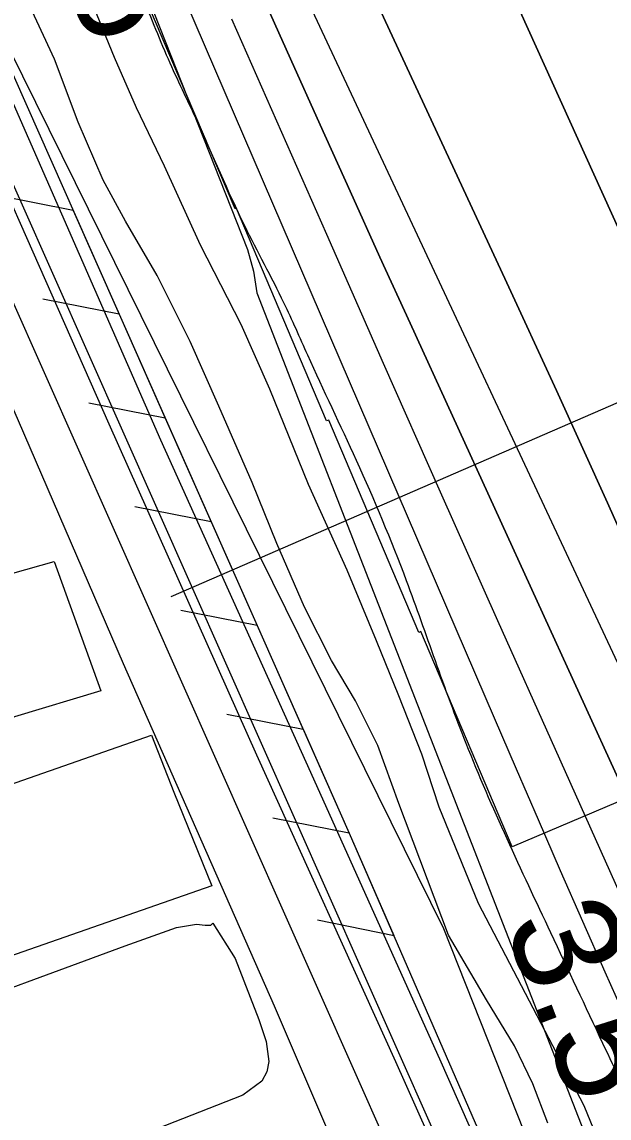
# Model space of a CAD drawing. Extents: x 3684037 to 3722149, y 433263 to 459021.
# Drawn here: x 3706419 to 3706787, y 445146 to 445833 of the extents above; entities that cross this region are included whole.
import ezdxf

# ---------------------------------------------------------------- set-up
doc = ezdxf.new("R2010")
doc.units = 0
for name, color, linetype in [('V-FLOD-BASE', 7, 'Continuous'), ('V-LEVE-TOET', 7, 'Continuous'), ('V-RIVR-EDGE', 7, 'Continuous'), ('V-RIVR-RANG', 7, 'Continuous'), ('V-RRAP-FSHR', 7, 'Continuous'), ('V-RRAP-RVMT', 7, 'Continuous'), ('V-SITE-VEGE', 7, 'Continuous'), ('V-SURV-LINE', 7, 'Continuous'), ('V-TOPO-DPTH', 7, 'Continuous'), ('V-TOPO-MINR', 7, 'Continuous'), ('V-TOPO-WATR', 7, 'Continuous'), ('V-UTIL-IDEN', 7, 'Continuous')]:
    doc.layers.add(name, color=color, linetype=linetype)

msp = doc.modelspace()

# ---------------------------------------------------------------- linework, layer by layer
at = {"layer": 'V-FLOD-BASE'}
msp.add_lwpolyline([(3706983.25, 444433.03), (3706862.22, 444695.97), (3706755.62, 444951.46), (3706653.08, 445181.49), (3706566.05, 445373.56), (3706473.4, 445580.95), (3706357.44, 445843.09), (3706310.01, 445946.08), (3706307.17, 445951.19), (3706199.85, 446025.85), (3706185.49, 446039.82), (3706178.33, 446048.62), (3706174.08, 446057.39), (3706111.14, 446198.33), (3706074.04, 446282.52), (3706069.54, 446299.39)], dxfattribs=at)
at = {"layer": 'V-LEVE-TOET'}
for points in [[(3707013.13, 444245.11), (3706849.3, 444581.66), (3706767.74, 444778.5), (3706684.32, 444966.61), (3706577.16, 445216.22), (3706482.4, 445430.7), (3706416.61, 445583.04), (3706330.38, 445779.93), (3706308.22, 445827.42), (3706294, 445856.73), (3706284.33, 445876.08), (3706272.88, 445893.71), (3706263.14, 445907.23), (3706244.71, 445926.11), (3706187.54, 445970.51), (3706165.59, 445987.68), (3706151.79, 446003), (3706134.55, 446023.61), (3706121.41, 446045.33), (3706074.9, 446152.56), (3706004.84, 446288.61)], [(3707253.68, 443785.96), (3707219.84, 443941.51), (3707201.37, 444011.98), (3707188.32, 444046.68), (3707163.64, 444107.05), (3707083.83, 444276.03), (3706983.91, 444496.78), (3706900.63, 444678.69), (3706844.22, 444807.58), (3706775.33, 444969.41), (3706680.72, 445183.07), (3706596.89, 445369.08), (3706505.89, 445570.98), (3706413.58, 445781.68), (3706366.32, 445892.32), (3706355.5, 445917.62), (3706341.24, 445948.82), (3706332.07, 445964.74), (3706326.86, 445970.08), (3706217.68, 446043.4), (3706211.31, 446048.75), (3706204.37, 446056.44), (3706139.71, 446209.08), (3706107.14, 446287.02)]]:
    msp.add_lwpolyline(points, dxfattribs=at)
at = {"layer": 'V-RIVR-EDGE'}
msp.add_spline([(3705459.26, 448025.43), (3705478.18, 447991.02), (3705490.65, 447962.68), (3705497.89, 447946.89), (3705515.2, 447915.31), (3705550.22, 447853.76), (3705577.2, 447806.38), (3705592.09, 447777.23), (3705613.01, 447735.52), (3705627.09, 447702.74), (3705648.41, 447660.63), (3705670.94, 447613.26), (3705688.64, 447575.61), (3705703.12, 447542.82), (3705728.05, 447487.77), (3705750.16, 447433.12), (3705764.23, 447399.52), (3705787.56, 447350.54), (3705800.43, 447321.8), (3705823.77, 447277.66), (3705853.13, 447212.89), (3705867.2, 447179.7), (3705884.51, 447148.52), (3705906.22, 447095.49), (3705936, 447039.61), (3705952.47, 446996.31), (3705954.47, 446986.6), (3705964.51, 446959.07), (3705978.19, 446928.31), (3706001.93, 446883.77), (3706017.22, 446850.17), (3706031.3, 446824.25), (3706060.3, 446774.85), (3706084.87, 446736.78), (3706095.75, 446723.41), (3706096.15, 446720.17), (3706091.28, 446714.52), (3706089.66, 446713.31), (3706090.46, 446708.86), (3706096.11, 446705.61), (3706102.98, 446703.57), (3706108.63, 446696.69), (3706116.28, 446683.32), (3706129.96, 446657.01), (3706163.36, 446591.82), (3706169.39, 446575.63), (3706187.09, 446537.58), (3706212.81, 446473.62), (3706230.09, 446432.33), (3706247.4, 446398.32), (3706265.12, 446371.19), (3706278.81, 446345.27), (3706293.68, 446309.65), (3706314.59, 446262.29), (3706333.51, 446225.85), (3706356.04, 446180.1), (3706380.19, 446133.54), (3706396.28, 446102.36), (3706412.79, 446074.82), (3706429.69, 446038.79), (3706446.98, 445997.91), (3706455.38, 445962.3), (3706478.24, 445886.22), (3706492.71, 445852.22), (3706510.4, 445809.72), (3706528.1, 445771.66), (3706558.26, 445705.27), (3706582.81, 445657.09), (3706597.69, 445624.3), (3706628.26, 445558.31), (3706659.61, 445483.02), (3706677.69, 445432.84), (3706696.97, 445381.03), (3706750.05, 445262.42), (3706782.63, 445193.19), (3706806.77, 445141.78), (3706827.68, 445093.6), (3706850.97, 445029.25), (3706864.2, 444984.33), (3706871.8, 444949.54), (3706889.46, 444896.93), (3706899.9, 444865.77), (3706912.35, 444832.17), (3706928.85, 444798.16), (3706942.54, 444773.46), (3706966.27, 444725.28), (3706990.42, 444679.53), (3707016.98, 444624.47), (3707033.86, 444586.01), (3707080.51, 444481.98), (3707095.38, 444444.74), (3707112.27, 444405.07), (3707123.13, 444381.18), (3707171.39, 444273.5), (3707203.15, 444200.64), (3707218.02, 444163.8), (3707250.2, 444096.19), (3707257.43, 444074.34), (3707269.88, 444041.55), (3707288.36, 443990.56), (3707304.03, 443950.08), (3707342.97, 443837.97), (3707365.86, 443772.01), (3707378.69, 443728.71), (3707379.87, 443714.15), (3707381.06, 443702.82), (3707387.47, 443682.18), (3707398.33, 443657.08), (3707418.05, 443619.03), (3707438.98, 443578.54), (3707454.25, 443542.11), (3707473.14, 443492.73), (3707483.18, 443464.39), (3707531.06, 443368.04), (3707542.73, 443344.96), (3707550.76, 443323.91), (3707556.78, 443302.46), (3707556.76, 443297.61), (3707558.76, 443289.12), (3707568.43, 443273.32), (3707583.72, 443244.57), (3707593.78, 443221.9), (3707598.21, 443213.4), (3707609.51, 443204.88), (3707611.91, 443195.17), (3707611.87, 443180.61), (3707615.48, 443168.07), (3707621.91, 443150.26), (3707634.38, 443126.78), (3707648.07, 443102.08), (3707655.3, 443081.84), (3707660.54, 443073.33), (3707674.23, 443051.47), (3707678.64, 443034.07), (3707682.63, 443015.46), (3707689.47, 442998.45), (3707701.92, 442964.46), (3707713.96, 442928.44), (3707721.18, 442903.35), (3707726.4, 442888.78), (3707738.08, 442871.77), (3707743.71, 442857.2), (3707744.49, 442845.06), (3707747.27, 442826.05), (3707753.71, 442815.52), (3707762.98, 442801.35), (3707770.21, 442783.94), (3707772.59, 442762.1), (3707776.17, 442738.23), (3707779.76, 442720.03), (3707786.59, 442702.62), (3707805.5, 442663.35), (3707822.8, 442627.32), (3707832.03, 442599.39), (3707839.25, 442573.9), (3707845.68, 442561.35), (3707852.54, 442552.44), (3707860.19, 442541.9), (3707869.47, 442530.56), (3707886.39, 442507.87), (3707898.86, 442479.94), (3707916.14, 442434.61), (3707928.58, 442395.76), (3707943.44, 442356.5), (3707965.58, 442316.41), (3707989.73, 442269.04), (3708009.84, 442227.74), (3708024.72, 442192.53), (3708061.32, 442114.39), (3708074.2, 442088.48), (3708094.31, 442045.57), (3708116.02, 441996.58), (3708126.06, 441968.25), (3708137.69, 441927.79), (3708147.33, 441899.46), (3708157.76, 441868.3), (3708179.06, 441812.44), (3708203.96, 441746.87), (3708227.69, 441693.84), (3708249.81, 441646.07), (3708265.1, 441615.3), (3708271.52, 441595.87), (3708278.37, 441582.11), (3708308.11, 441508.44), (3708330.63, 441457.84), (3708349.91, 441405.22), (3708369.56, 441340.07), (3708384.01, 441295.55), (3708395.26, 441268.43), (3708411.76, 441234.83), (3708423.42, 441209.33), (3708441.12, 441169.65), (3708458.42, 441135.24), (3708469.27, 441110.55), (3708475.29, 441089.1), (3708486.95, 441061.57), (3708507.06, 441017.45), (3708523.54, 440978.59), (3708539.2, 440935.69), (3708564.14, 440883.06), (3708587.09, 440841.35), (3708595.14, 440826.77), (3708600.35, 440809.37), (3708606.75, 440778.22), (3708615.59, 440755.15), (3708636.86, 440692.01), (3708652.92, 440644.26), (3708673.41, 440592.04), (3708688.69, 440554.4), (3708705.96, 440506.64), (3708725.66, 440462.92), (3708743.35, 440422.44), (3708759.44, 440387.62), (3708800.05, 440293.31), (3708820.96, 440246.35), (3708835.03, 440211.54), (3708849.1, 440180.36), (3708876.06, 440124.9), (3708892.16, 440093.72), (3708912.28, 440054.85), (3708922.33, 440030.97), (3708931.96, 439999.81), (3708939.18, 439978.77), (3708948.02, 439954.08), (3708952.41, 439931.83), (3708956, 439911.6), (3708960.02, 439899.46), (3708969.65, 439870.32), (3708986.94, 439829.84), (3708999.38, 439794.22), (3709014.65, 439755.37), (3709034.75, 439705.18), (3709046.8, 439671.58), (3709063.28, 439633.13), (3709075.77, 439614.5), (3709093.1, 439592.62), (3709106, 439574.39), (3709121.71, 439548.87), (3709151.47, 439484.1), (3709171.6, 439447.25), (3709197.38, 439407.56), (3709211.05, 439376.8), (3709222.31, 439350.08), (3709240.4, 439308.79), (3709252.87, 439281.67), (3709266.15, 439254.94), (3709270.98, 439245.63), (3709296.34, 439199.88), (3709313.22, 439158.99), (3709331.31, 439114.87), (3709341.34, 439082.5), (3709360.25, 439046.46), (3709378.76, 439008.81), (3709407.72, 438944.44), (3709416.41, 438923.63)], degree=3, dxfattribs=at)
at = {"layer": 'V-RIVR-RANG'}
msp.add_line((3706512.43, 445472.91), (3707209.38, 445776.01), dxfattribs=at)
at = {"layer": 'V-RRAP-FSHR'}
for p, q in [((3706450.97, 445714.77), (3706403.05, 445724.16)), ((3706450.97, 445714.77), (3706403.05, 445724.16)), ((3706479.8, 445649.76), (3706431.88, 445659.15)), ((3706479.8, 445649.76), (3706431.88, 445659.15)), ((3706508.64, 445584.75), (3706460.71, 445594.14)), ((3706508.64, 445584.75), (3706460.71, 445594.14)), ((3706537.46, 445519.74), (3706489.54, 445529.13)), ((3706537.46, 445519.74), (3706489.54, 445529.13)), ((3706566.3, 445454.74), (3706518.38, 445464.12)), ((3706566.3, 445454.74), (3706518.38, 445464.12)), ((3706595.13, 445389.73), (3706547.21, 445399.11)), ((3706595.13, 445389.73), (3706547.21, 445399.11)), ((3706623.96, 445324.72), (3706576.04, 445334.11)), ((3706623.96, 445324.72), (3706576.04, 445334.11)), ((3706651.96, 445260.38), (3706604.1, 445270.1)), ((3706651.96, 445260.38), (3706604.1, 445270.1))]:
    msp.add_line(p, q, dxfattribs=at)
for points in [[(3706624.05, 445324.52), (3706335.74, 445974.6), (3706211.12, 446060.34), (3705941.18, 446680.14), (3705638.1, 447383.27), (3705559.25, 447619.14), (3705292.92, 448270.89), (3705041.4, 448568.62), (3705014.25, 448591.97), (3704849.52, 448620.32), (3704832.09, 448641.18), (3704566.71, 448979.59), (3704022.21, 449672.18), (3703637.9, 450137.19), (3703233.42, 450593.66)], [(3705110.68, 448422.87), (3705932.45, 446784.27), (3706683.04, 445264.96), (3707275.15, 443771.41)], [(3706479.89, 445649.56), (3706451.06, 445714.57)], [(3706508.73, 445584.55), (3706479.89, 445649.56)], [(3706537.56, 445519.54), (3706508.73, 445584.55)], [(3706566.39, 445454.53), (3706537.56, 445519.54)], [(3706595.22, 445389.52), (3706566.39, 445454.53)], [(3706651.95, 445260.39), (3706624.05, 445324.52), (3706595.22, 445389.53)], [(3707322.63, 443629.31), (3707263.64, 443762.69), (3707198.49, 444031.81), (3706958.91, 444555.04), (3706624.05, 445324.52)]]:
    msp.add_lwpolyline(points, dxfattribs=at)
at = {"layer": 'V-RRAP-RVMT'}
msp.add_lwpolyline([(3706935.81, 445878.4), (3706988.11, 445755.12), (3706988.19, 445755.16), (3707045.41, 445620.25), (3707045.73, 445620.38), (3707106.36, 445477.45), (3706725.99, 445316.09), (3706668.76, 445450.99), (3706667.47, 445450.46), (3706611.03, 445583.49), (3706609.73, 445582.95), (3706553.23, 445716.1), (3706552.39, 445715.74), (3706491.72, 445858.71)], dxfattribs=at)
at = {"layer": 'V-SITE-VEGE'}
for points in [[(3706748.25, 445143.12), (3706739.04, 445167.58), (3706727.45, 445191.47), (3706709.98, 445220.18), (3706686.12, 445260.85), (3706655.05, 445343.18), (3706641.83, 445379.56), (3706627.91, 445407.64), (3706612.78, 445432.76), (3706595.96, 445466.22), (3706578.63, 445506.22), (3706563.05, 445544.41), (3706542.25, 445592.17), (3706524.33, 445632.76), (3706503.45, 445673.99), (3706483.67, 445708.08), (3706469.72, 445733.78), (3706454.13, 445770.19), (3706439.16, 445809.57), (3706421.22, 445848.38)], [(3706463.9, 445841.93), (3706476.59, 445810.9), (3706490.46, 445779.25), (3706507.84, 445742.82), (3706530.4, 445693.26), (3706555.93, 445643.66), (3706573.85, 445603.07), (3706598.08, 445543.39), (3706622.37, 445489.66), (3706640.84, 445445.49), (3706654.68, 445410.88), (3706669.08, 445374.48), (3706679.96, 445341.1), (3706704.77, 445280.82), (3706770.95, 445154.13), (3706827.47, 445015.68)], [(3705817.83, 445351.12), (3706063.56, 445440.21), (3706330.08, 445529.04), (3706363.45, 445538.14), (3706372.33, 445536.25), (3706378.18, 445529.06), (3706382.77, 445515.34), (3706388.53, 445500.43), (3706389.57, 445488.54), (3706387.1, 445480.25), (3706439.01, 445494.83), (3706468.28, 445413.79), (3706414.09, 445397.59), (3706386.69, 445386.36), (3706164.97, 445307.19), (3706156.88, 445322.16), (3706131.96, 445313.43), (3706138.82, 445297.22), (3705905.26, 445218.04)], [(3706157.11, 445120.78), (3706200.84, 445152.32), (3706355.3, 445206.88), (3706483.54, 445254.03), (3706515.75, 445265.52), (3706528.25, 445267.74), (3706533.58, 445267.08), (3706537.15, 445267.04), (3706538.35, 445268.22), (3706552.33, 445246.07), (3706567.31, 445207.89), (3706571.9, 445194.17), (3706573.53, 445181.68), (3706572.27, 445175.17), (3706569.22, 445169.27), (3706557.24, 445160.5), (3706417.62, 445105.77)]]:
    msp.add_lwpolyline(points, dxfattribs=at)
msp.add_lwpolyline([(3705630.24, 445082.02), (3706500, 445386.13), (3706513.9, 445350.35), (3706537.73, 445291.72), (3705510.1, 444932.95), (3705493.22, 444971.71), (3705549.81, 444993.57), (3705583.57, 445005.49), (3705644.14, 445030.34)], close=True, dxfattribs=at)
at = {"layer": 'V-SURV-LINE'}
for points in [[(3706331.07, 445916.09), (3706761.52, 444946.93)], [(3706734.09, 444934.77), (3706303.64, 445903.92)]]:
    msp.add_lwpolyline(points, dxfattribs=at)
at = {"layer": 'V-TOPO-DPTH'}
for points in [[(3707296.08, 444476.12), (3707239.39, 444617.55), (3707232.05, 444635.93), (3707224.73, 444654.33), (3707217.45, 444672.73), (3707210.2, 444691.15), (3707070.1, 445048.22), (3707055.22, 445086.15), (3707040.35, 445124.07), (3707025.49, 445162), (3707010.63, 445199.93), (3706985.62, 445263.8), (3706983.26, 445269.79), (3706980.88, 445275.78), (3706978.47, 445281.76), (3706976.04, 445287.73), (3706955.59, 445337.66), (3706942.76, 445368.52), (3706929.7, 445399.29), (3706916.31, 445429.9), (3706902.69, 445460.42), (3706688.76, 445932.79)], [(3706688.76, 445932.79), (3706902.69, 445460.42), (3706916.31, 445429.9), (3706929.7, 445399.29), (3706942.76, 445368.52), (3706955.59, 445337.66), (3706976.04, 445287.73), (3706978.47, 445281.76), (3706980.88, 445275.78), (3706983.26, 445269.79), (3706985.62, 445263.8), (3707010.63, 445199.93), (3707025.49, 445162), (3707040.35, 445124.07), (3707055.22, 445086.15), (3707070.1, 445048.22), (3707210.2, 444691.15), (3707217.45, 444672.73), (3707224.73, 444654.33), (3707232.05, 444635.93), (3707239.39, 444617.55), (3707296.08, 444476.12)], [(3706559.65, 445871.06), (3706587.08, 445809.81), (3706605.7, 445768.36), (3706624.38, 445726.95), (3706643.16, 445685.58), (3706662.01, 445644.24), (3706821.33, 445295.8), (3706837.05, 445261.32), (3706852.7, 445226.8), (3706868.26, 445192.25), (3706883.77, 445157.67), (3706894.87, 445132.82), (3706915.73, 445085.74), (3706936.4, 445038.57), (3706956.79, 444991.27), (3706976.98, 444943.89), (3707099.23, 444654.57), (3707107.92, 444633.87), (3707116.56, 444613.15), (3707125.1, 444592.39), (3707133.59, 444571.61), (3707239.95, 444309.69)], [(3707239.95, 444309.69), (3707133.59, 444571.61), (3707125.1, 444592.39), (3707116.56, 444613.15), (3707107.92, 444633.87), (3707099.23, 444654.57), (3706976.98, 444943.89), (3706956.79, 444991.27), (3706936.4, 445038.57), (3706915.73, 445085.74), (3706894.87, 445132.82), (3706883.77, 445157.67), (3706868.26, 445192.25), (3706852.7, 445226.8), (3706837.05, 445261.32), (3706821.33, 445295.8), (3706662.01, 445644.24), (3706643.16, 445685.58), (3706624.38, 445726.95), (3706605.7, 445768.36), (3706587.08, 445809.81), (3706559.65, 445871.06)], [(3707117.33, 444743.49), (3706925.06, 445214.01), (3706917.84, 445231.48), (3706910.54, 445248.9), (3706903.1, 445266.27), (3706895.57, 445283.6), (3706848.62, 445390.48), (3706817.33, 445461.13), (3706785.76, 445531.64), (3706753.75, 445601.96), (3706721.45, 445672.15), (3706633.07, 445862.68)], [(3706633.07, 445862.68), (3706721.45, 445672.15), (3706753.75, 445601.96), (3706785.76, 445531.64), (3706817.33, 445461.13), (3706848.62, 445390.48), (3706895.57, 445283.6), (3706903.1, 445266.27), (3706910.54, 445248.9), (3706917.84, 445231.48), (3706925.06, 445214.01), (3707117.33, 444743.49)], [(3706521.35, 445845.84), (3706714.67, 445396.9), (3706728.44, 445365.02), (3706742.26, 445333.16), (3706756.16, 445301.33), (3706770.1, 445269.52), (3706784.14, 445237.76), (3706798.26, 445206.03), (3706812.5, 445174.35), (3706826.81, 445142.71), (3707074.74, 444597.24), (3707390.51, 443786.32)]]:
    msp.add_lwpolyline(points, dxfattribs=at)
at = {"layer": 'V-TOPO-MINR'}
for points in [[(3706688.76, 445932.79), (3706902.69, 445460.42), (3706916.31, 445429.9), (3706929.7, 445399.29), (3706942.76, 445368.52), (3706955.59, 445337.66), (3706976.04, 445287.73), (3706978.47, 445281.76), (3706980.88, 445275.78), (3706983.26, 445269.79), (3706985.62, 445263.8), (3707010.63, 445199.93), (3707025.49, 445162), (3707040.35, 445124.07), (3707055.22, 445086.15), (3707070.1, 445048.22), (3707210.2, 444691.15), (3707217.45, 444672.73), (3707224.73, 444654.33), (3707232.05, 444635.93), (3707239.39, 444617.55), (3707296.08, 444476.12)], [(3706571.69, 445902.3), (3706850.05, 445307.29), (3706855.4, 445295.77), (3706860.7, 445284.21), (3706865.92, 445272.63), (3706871.08, 445261.01), (3706878.8, 445243.52), (3706880.06, 445240.64), (3706881.32, 445237.75), (3706882.55, 445234.85), (3706883.78, 445231.95), (3706903.49, 445184.98), (3706914.57, 445158.58), (3706925.64, 445132.19), (3706936.71, 445105.8), (3706947.77, 445079.41), (3707112.75, 444685.88), (3707126.11, 444653.87), (3707139.42, 444621.85), (3707152.63, 444589.79), (3707165.79, 444557.7)], [(3706559.65, 445871.06), (3706587.08, 445809.81), (3706605.7, 445768.36), (3706624.38, 445726.95), (3706643.16, 445685.58), (3706662.01, 445644.24), (3706821.33, 445295.8), (3706837.05, 445261.32), (3706852.7, 445226.8), (3706868.26, 445192.25), (3706883.77, 445157.67), (3706894.87, 445132.82), (3706915.73, 445085.74), (3706936.4, 445038.57), (3706956.79, 444991.27), (3706976.98, 444943.89), (3707099.23, 444654.57), (3707107.92, 444633.87), (3707116.56, 444613.15), (3707125.1, 444592.39), (3707133.59, 444571.61), (3707239.95, 444309.69)], [(3706633.07, 445862.68), (3706721.45, 445672.15), (3706753.75, 445601.96), (3706785.76, 445531.64), (3706817.33, 445461.13), (3706848.62, 445390.48), (3706895.57, 445283.6), (3706903.1, 445266.27), (3706910.54, 445248.9), (3706917.84, 445231.48), (3706925.06, 445214.01), (3707117.33, 444743.49)], [(3706494.85, 445856.01), (3706560.08, 445690.39), (3706563.94, 445676.81), (3706566.02, 445663.14), (3706843.53, 444951.51), (3706871.2, 444888.34), (3706898.79, 444825.14), (3706926.26, 444761.88), (3706953.64, 444698.59), (3706996.84, 444598.48), (3707002.52, 444585.2), (3707008.15, 444571.89), (3707013.7, 444558.55)], [(3706550.18, 445834.82), (3706609.55, 445699.95), (3706645.19, 445619.21), (3706680.95, 445538.52), (3706716.88, 445457.91), (3706752.92, 445377.35), (3706803.14, 445265.41), (3706814.16, 445240.86), (3706825.2, 445216.31), (3706836.24, 445191.76), (3706847.3, 445167.22), (3706962.45, 444911.8), (3706985.17, 444860.93), (3707007.66, 444809.96), (3707029.79, 444758.84), (3707051.69, 444707.61), (3707086.63, 444625.1), (3707090.85, 444615.04), (3707095.05, 444604.97), (3707099.19, 444594.87), (3707103.29, 444584.76), (3707348.36, 443976.64)]]:
    msp.add_lwpolyline(points, dxfattribs=at)
at = {"layer": 'V-TOPO-WATR'}
msp.add_lwpolyline([(3706521.35, 445845.84), (3706714.67, 445396.9), (3706728.44, 445365.02), (3706742.26, 445333.16), (3706756.16, 445301.33), (3706770.1, 445269.52), (3706784.14, 445237.76), (3706798.26, 445206.03), (3706812.5, 445174.35), (3706826.81, 445142.71), (3707074.74, 444597.24), (3707390.51, 443786.32)], dxfattribs=at)
at = {"layer": 'V-UTIL-IDEN'}
for points in [[(3706624.05, 445324.52), (3706335.74, 445974.6), (3706211.12, 446060.34), (3705941.18, 446680.14), (3705638.1, 447383.27), (3705559.25, 447619.14), (3705292.92, 448270.89), (3705041.4, 448568.62), (3705014.25, 448591.97), (3704849.52, 448620.32), (3704832.09, 448641.18), (3704566.71, 448979.59), (3704022.21, 449672.18), (3703637.9, 450137.19), (3703233.42, 450593.66)], [(3706479.89, 445649.56), (3706451.06, 445714.57)], [(3706508.73, 445584.55), (3706479.89, 445649.56)], [(3706537.56, 445519.54), (3706508.73, 445584.55)], [(3706566.39, 445454.53), (3706537.56, 445519.54)], [(3706595.22, 445389.52), (3706566.39, 445454.53)], [(3706651.95, 445260.39), (3706624.05, 445324.52), (3706595.22, 445389.53)], [(3707322.63, 443629.31), (3707263.64, 443762.69), (3707198.49, 444031.81), (3706958.91, 444555.04), (3706624.05, 445324.52)]]:
    msp.add_lwpolyline(points, dxfattribs=at)

# ---------------------------------------------------------------- texts
at = {"layer": 'V-RIVR-RANG'}
for s, rotation, p in [('7.6', 293.57833, (3706414.51, 445928.69)), ('3.5', 290.76833, (3706720.42, 445267.86))]:
    msp.add_text(s, height=67, rotation=rotation, dxfattribs=at).set_placement(p)

doc.saveas('drawing.dxf')
